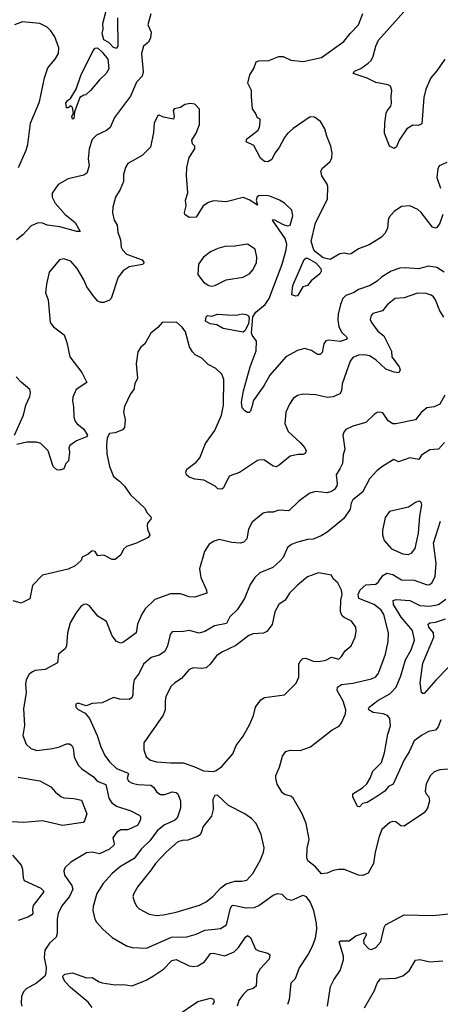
# Model space of a CAD drawing. Extents: x 1921360 to 2014538, y 768294 to 907744.
# Tile 383 of 412: x 2000905 to 2003858, y 863577 to 870492. Entities that reach past the tile are written whole.
import ezdxf

# ---------------------------------------------------------------- set-up
doc = ezdxf.new("R2010")
doc.units = 0

msp = doc.modelspace()

# ---------------------------------------------------------------- linework, layer by layer
at = {"layer": '0CON10XD'}
for points in [[(2001591.9, 870505), (2001594.4, 870305.6), (2001585, 870289.2), (2001565, 870297.8), (2001531, 870331), (2001495, 870351.1), (2001484.7, 870395), (2001491.8, 870425), (2001488.8, 870465), (2001514.6, 870564.6)], [(2001825, 870532.5), (2001804, 870455), (2001828.8, 870405), (2001824, 870365), (2001810, 870335), (2001775, 870306.2), (2001760, 870255), (2001772.5, 870125), (2001764.4, 870095), (2001725, 870053.8), (2001684.1, 869955.9), (2001572, 869805), (2001540.8, 869735), (2001513.8, 869715), (2001445, 869681.9), (2001415, 869651.2), (2001392.9, 869585), (2001386.9, 869515), (2001392.2, 869465), (2001375.7, 869415), (2001355, 869400), (2001245, 869375.6), (2001175, 869334.4), (2001132.7, 869275), (2001133.8, 869245), (2001153.8, 869203.8)], [(2003875.4, 869125), (2003855, 869063.8), (2003835, 869032.5), (2003825, 869027.5), (2003803.3, 869035), (2003725, 869138.6), (2003700.2, 869160.2), (2003645, 869185.7), (2003585, 869180.8), (2003535, 869145.8), (2003498.6, 869105), (2003491.9, 869085), (2003488.1, 869025), (2003469.8, 868990.2), (2003446, 868965), (2003359.8, 868910.2), (2003285, 868883.3), (2003232, 868848), (2003215, 868845.6), (2003185, 868852.9), (2003152.2, 868847.8), (2003085, 868807.5), (2003035, 868820), (2002981.3, 868861.4), (2002971.4, 868875), (2002952.5, 868935), (2002983.1, 869065), (2003034.1, 869165.9), (2003065.5, 869235), (2003068.3, 869321.7), (2003065, 869336.7), (2003026.7, 869395), (2003020.7, 869429.3), (2003030.5, 869449.5), (2003085, 869496.7), (2003097, 869523), (2003100, 869555), (2003090, 869605), (2003061.2, 869675), (2003048.8, 869725), (2003017.3, 869777.3), (2002975, 869806.7), (2002945, 869808.8), (2002825, 869728.1), (2002785, 869692.9), (2002763.5, 869665), (2002726.2, 869593.8), (2002695.5, 869555), (2002675, 869510), (2002646.6, 869493.4), (2002625, 869497.1), (2002595, 869520), (2002548.2, 869608.2), (2002496, 869635), (2002500, 869655), (2002578, 869715), (2002588, 869735), (2002593.8, 869775), (2002592.5, 869792.5), (2002573.9, 869803.9), (2002561.2, 869835), (2002540, 869865), (2002533.3, 869953.3), (2002533.8, 869995), (2002506.4, 870046.4), (2002521.2, 870105), (2002549.5, 870150.5), (2002565, 870196.2), (2002585, 870204), (2002654.3, 870205.7), (2002725, 870234.2), (2002755, 870234.2), (2002808.3, 870208.3), (2002895, 870199.4), (2003023.2, 870226.8), (2003181.3, 870338.7), (2003224.5, 870395.5), (2003284.2, 870455), (2003315.6, 870535)], [(2003890, 870215), (2003835, 870132.9), (2003792.5, 870085), (2003757.1, 870005), (2003742.7, 869945), (2003728.3, 869761.7), (2003705, 869750), (2003665, 869752.5), (2003623.6, 869726.4), (2003570, 869645), (2003550.9, 869599.1), (2003535, 869587.5), (2003502, 869605), (2003467.5, 869695), (2003468.8, 869765), (2003478.8, 869835), (2003485, 869852.5), (2003511.2, 869885), (2003515.9, 869904.1), (2003512.5, 869955), (2003517.5, 869995), (2003508, 870025), (2003492.5, 870035), (2003405, 870050.8), (2003345, 870081.8), (2003246.2, 870115), (2003255, 870130), (2003301.5, 870148.5), (2003352.4, 870187.6), (2003373.8, 870206.2), (2003388.1, 870235), (2003405, 870306.2), (2003425, 870348.1), (2003602, 870548)], [(2000896.4, 869455), (2000951.5, 869575), (2000961.8, 869615), (2000981.1, 869765), (2001043.3, 869915), (2001079.2, 870085), (2001102.5, 870155), (2001153.8, 870215), (2001178, 870255), (2001181.2, 870295), (2001152.7, 870372.7), (2001124, 870415), (2001098.9, 870438.9), (2001047.5, 870465), (2000925, 870477.1), (2000870, 870455)], [(2001275, 869792.5), (2001271.2, 869815), (2001283.3, 869835), (2001276.7, 869875), (2001265, 869887.5), (2001245, 869873.3), (2001233.3, 869873.3), (2001229.2, 869905), (2001240, 869925), (2001262, 869938), (2001302.2, 870005), (2001335, 870100), (2001421.8, 870275), (2001435, 870292.5), (2001451.2, 870295), (2001485.5, 870265), (2001525, 870215.8), (2001532.3, 870147.7), (2001513.3, 870115), (2001465, 870068.8), (2001402.5, 869995), (2001370, 869965), (2001355, 869962.5), (2001327.5, 869945), (2001290, 869845), (2001285, 869797.5), (2001275, 869792.5)], [(2003885, 868718.5), (2003835, 868752.9), (2003775, 868761.4), (2003705, 868742.5), (2003611.7, 868748.3), (2003575, 868746.9), (2003513.8, 868725), (2003446, 868685), (2003415, 868656.9), (2003365, 868626.5), (2003283, 868597), (2003253, 868577), (2003195, 868554), (2003175, 868533.8), (2003157, 868493), (2003140.8, 868425), (2003139.6, 868385), (2003146.2, 868335), (2003167.5, 868295), (2003200, 868265), (2003204.3, 868255), (2003197.1, 868245), (2003155, 868232.9), (2003075, 868242.2), (2003055, 868237.1), (2003041.1, 868215), (2003028.9, 868155), (2003015, 868140), (2002995, 868140), (2002955, 868168), (2002905, 868184), (2002855, 868169.4), (2002775, 868123.8), (2002660.9, 867995), (2002618.6, 867921.4), (2002545, 867816), (2002539.3, 867790.7), (2002526.4, 867743.6), (2002515.6, 867734.4), (2002505, 867734.2), (2002485, 867744), (2002466.7, 867765), (2002462.5, 867805), (2002476.7, 867885), (2002522.8, 868055), (2002566, 868166), (2002568.5, 868235), (2002536.9, 868276.9), (2002533.5, 868293.5), (2002542, 868405), (2002563.1, 868436.9), (2002628.3, 868491.7), (2002657.3, 868535), (2002748.8, 868775), (2002775.6, 868875.6), (2002780, 868915), (2002768.6, 868955), (2002680, 869085), (2002685, 869090), (2002695, 869087.1), (2002755.8, 869054.2), (2002786.7, 869043.3), (2002805, 869050), (2002822.5, 869115), (2002815.5, 869155.5), (2002765, 869204), (2002730, 869225), (2002662.4, 869252.4), (2002636.4, 869256.4), (2002585, 869255.6), (2002572.8, 869247.2), (2002566, 869225), (2002575, 869190), (2002517.2, 869227.2), (2002475, 869243.1), (2002355, 869212.9), (2002265, 869219.2), (2002230.9, 869209.1), (2002194.5, 869185.5), (2002145, 869104.4), (2002095, 869102.5), (2002063.9, 869123.9), (2002061.7, 869138.3), (2002074, 869185), (2002069.2, 869225), (2002086.1, 869276.1), (2002077.3, 869397.3), (2002079.2, 869455), (2002096, 869525), (2002134, 869585), (2002133.9, 869603.9), (2002119.3, 869619.3), (2002113.3, 869645), (2002144.5, 869695.5), (2002168, 869755), (2002167, 869863), (2002135, 869900), (2002105, 869902.5), (2002064.2, 869895.8), (2002033.9, 869876.1), (2001990, 869865), (2001982.5, 869855), (2001989.2, 869815), (2001985, 869793.3), (2001915, 869806.9), (2001885, 869822), (2001875, 869820), (2001850, 869765), (2001845, 869700), (2001822.7, 869597.3), (2001765, 869538), (2001665, 869481.2), (2001648.8, 869455), (2001634.2, 869405), (2001634, 869355), (2001611.3, 869298.7), (2001578, 869245), (2001558.8, 869175), (2001556.7, 869135), (2001568.8, 869085), (2001589.7, 869049.7), (2001595, 869000), (2001614.2, 868945), (2001618, 868895), (2001626.2, 868875), (2001654.5, 868844.5), (2001765.6, 868805.6), (2001780, 868785), (2001767, 868773), (2001675, 868755.6), (2001630.9, 868729.1), (2001596.5, 868683.5), (2001547.5, 868535), (2001535, 868522.5), (2001495, 868506.2), (2001475, 868506.2), (2001455, 868516.2), (2001425, 868548), (2001375.7, 868615), (2001355.8, 868665), (2001308.8, 868745), (2001265, 868796), (2001216.4, 868813.6), (2001185, 868806.2), (2001111.3, 868718.7), (2001092.9, 868635), (2001087.5, 868575), (2001106, 868525), (2001118.8, 868365), (2001143.3, 868335), (2001218.6, 868278.6), (2001236.7, 868225), (2001257.1, 868125), (2001342.5, 868015), (2001376.7, 867945), (2001301.2, 867895), (2001278.6, 867841.4), (2001275.7, 867815), (2001284.2, 867774.2), (2001284.4, 867705), (2001293.1, 867675), (2001306.4, 867656.4), (2001355.6, 867615.6), (2001380.8, 867575), (2001375, 867562.5), (2001304.5, 867535.5), (2001257.3, 867502.7), (2001250, 867485), (2001255.8, 867455), (2001247, 867393), (2001230, 867375), (2001215, 867338), (2001187.5, 867327.5), (2001165, 867330), (2001140, 867355), (2001105.8, 867465), (2001053.3, 867515), (2001024.1, 867524.1), (2000955, 867524), (2000885, 867508.8)], [(2003905, 869490), (2003850, 869465), (2003841.2, 869445), (2003833.1, 869385), (2003858.9, 869308.9)], [(2001153.8, 869203.8), (2001225, 869124.4), (2001295, 869067.5), (2001330, 869005), (2001305.7, 869004.3), (2001188.3, 869038.3), (2001098.5, 869048.5), (2001065, 869063.9), (2001035, 869064.7), (2000985, 869043.6), (2000927.8, 868982.2), (2000883.8, 868945)], [(2002255, 868620), (2002275, 868624.2), (2002355, 868664), (2002475, 868684.3), (2002520.4, 868709.6), (2002541.4, 868735), (2002566.9, 868785), (2002571.4, 868825), (2002559.5, 868879.5), (2002505, 868916.2), (2002415, 868902), (2002345, 868900), (2002296, 868886), (2002245, 868862.5), (2002195.8, 868824.2), (2002161.2, 868775), (2002155, 868702.5), (2002195, 868648.8), (2002234.2, 868624.2), (2002255, 868620)], [(2002845, 868550), (2002815, 868560), (2002822.2, 868625), (2002903.2, 868806.8), (2002913.1, 868816.9), (2002925, 868816.5), (2002983.9, 868785), (2003018.9, 868745), (2003021.4, 868725), (2003012.1, 868707.9), (2002951.3, 868658.7), (2002926.7, 868625), (2002893.3, 868615), (2002855, 868552.5), (2002845, 868550)], [(2003883.1, 868403.1), (2003855, 868448), (2003825.6, 868525), (2003810.8, 868545), (2003795, 868556.7), (2003758.1, 868568.1), (2003699.3, 868570.7), (2003605, 868539.2), (2003541.2, 868535), (2003487.8, 868492.2), (2003452.6, 868447.4), (2003385, 868428), (2003372, 868415), (2003365.9, 868385.9), (2003374.5, 868364.5), (2003420.9, 868305), (2003462.6, 868272.6), (2003490.7, 868215), (2003514.6, 868165), (2003516.9, 868125), (2003570.6, 868055), (2003576.9, 868033.1), (2003566.9, 868013.1), (2003535, 868015.6), (2003475, 868038.9), (2003405, 868103.8), (2003361.3, 868131.3), (2003325, 868139.3), (2003284.7, 868135.3), (2003245, 868118.6), (2003226.4, 868093.6), (2003169.4, 867935), (2003165.5, 867884.5), (2003152, 867865), (2003105, 867842.7), (2003065, 867837.7), (2002985, 867857.3), (2002895, 867862.2), (2002855, 867852.9), (2002825, 867832), (2002798.7, 867791.3), (2002774.2, 867735), (2002765.8, 867655), (2002789.7, 867599.7), (2002875, 867523.5), (2002908.2, 867485), (2002915.5, 867464.5), (2002909.2, 867445), (2002895, 867438.1), (2002861.2, 867438.8), (2002803.6, 867426.4), (2002726.9, 867363.1), (2002705, 867352.5), (2002685, 867355.6), (2002625, 867397.5), (2002595, 867402), (2002575, 867396), (2002447.4, 867312.6), (2002375, 867285.7), (2002336.7, 867203.3), (2002325, 867194), (2002297.3, 867197.3), (2002276.7, 867216.7), (2002197.7, 867257.7), (2002134.2, 867264.2), (2002095, 867278.8), (2002076.7, 867295), (2002071.2, 867315), (2002078.8, 867335), (2002145, 867384.2), (2002169.4, 867415), (2002210, 867515), (2002275, 867605.8), (2002322.7, 867715), (2002335.5, 867785), (2002337.5, 867965), (2002325, 868003.3), (2002281.5, 868041.5), (2002229.7, 868069.7), (2002184.1, 868114.1), (2002138.3, 868138.3), (2002118.7, 868158.7), (2002096.9, 868195), (2002069.3, 868299.3), (2002045, 868333.8), (2002007, 868367), (2001905, 868366.2), (2001875, 868331.2), (2001825, 868290), (2001784.1, 868215.9), (2001755, 868192.5), (2001735, 868160), (2001722.5, 868075), (2001731.4, 867975), (2001714.4, 867935), (2001706.7, 867895), (2001684.4, 867865), (2001640.6, 867775), (2001634.3, 867735), (2001645.7, 867685), (2001641.7, 867628.3), (2001627.4, 867612.6), (2001575, 867590.6), (2001535, 867585.4), (2001518.8, 867555), (2001513.8, 867505), (2001516.8, 867443.2), (2001536, 867355), (2001563.9, 867283.9), (2001605, 867250)], [(2002475, 868298.6), (2002333.8, 868323.8), (2002288.3, 868348.3), (2002243.3, 868355), (2002210, 868375), (2002214.3, 868405.7), (2002225, 868413.8), (2002255, 868410.8), (2002295, 868424.4), (2002365, 868418.5), (2002425, 868417.8), (2002466.4, 868426.4), (2002495, 868421.9), (2002511.9, 868411.9), (2002517.5, 868395), (2002510.6, 868355), (2002485, 868306.2), (2002475, 868298.6)], [(2000868.2, 867575), (2000932.2, 867715), (2000949.2, 867785), (2000975.7, 867845.7), (2000981.4, 867875), (2000977.5, 867895), (2000915, 867947.5), (2000881.2, 867985)], [(2003890.6, 867855), (2003855, 867790.8), (2003815, 867772.9), (2003764.6, 867765.4), (2003725, 867732.9), (2003685, 867681.9), (2003546.4, 867653.6), (2003525, 867654.4), (2003492.5, 867675), (2003455, 867732), (2003433.9, 867736.1), (2003415, 867733.3), (2003395, 867720), (2003335, 867664), (2003245, 867638), (2003196.1, 867613.9), (2003180, 867595), (2003173.3, 867575), (2003188, 867475), (2003175.8, 867435), (2003172.2, 867375), (2003152.1, 867337.9), (2003126.5, 867295), (2003135.4, 867235.4), (2003132.1, 867217.9), (2003115, 867193.3), (2003095, 867178.5), (2003065, 867168.1), (2002985, 867177.5), (2002942.8, 867167.2), (2002865, 867110.8), (2002795, 867043.1), (2002725, 867048.6), (2002685, 867034.2), (2002644.1, 867034.1), (2002615, 867026), (2002537, 866963), (2002510.8, 866915), (2002500, 866845), (2002477.9, 866822.1), (2002454.4, 866815.6), (2002395, 866820.5), (2002305, 866841.2), (2002270.5, 866829.5), (2002235, 866807.5), (2002202.7, 866757.3), (2002168, 866635), (2002176, 866575), (2002218, 866485), (2002220, 866465), (2002134.4, 866435.6), (2002095, 866438.9), (2002035, 866460), (2001965, 866460), (2001855, 866420.8), (2001786.6, 866353.4), (2001762.6, 866317.4), (2001733.2, 866246.8), (2001724, 866185), (2001635, 866120.8), (2001615, 866113.8), (2001585, 866126.2), (2001555, 866163.8), (2001515, 866266), (2001455, 866302), (2001395, 866375.8), (2001375, 866387.1), (2001355, 866384.2), (2001335, 866370), (2001300, 866325), (2001260, 866255), (2001241.8, 866185), (2001234, 866095), (2001225, 866073.3), (2001178.8, 866035), (2001170, 865975), (2001085, 865928.1), (2001015, 865921.1), (2000995, 865913.1), (2000972.5, 865895), (2000950.6, 865855)], [(2003886.8, 867523.2), (2003846.7, 867475), (2003785, 867472), (2003725.6, 867434.4), (2003707.5, 867402.5), (2003645, 867415.5), (2003565, 867388), (2003533, 867403), (2003453.7, 867356.3), (2003415, 867326), (2003361.7, 867268.3), (2003313.1, 867175), (2003245, 867120.6), (2003233.5, 867096.5), (2003225, 867053.8), (2003180.2, 866989.8), (2003154, 866966), (2003065, 866892.2), (2003022.9, 866867.1), (2002965, 866843.3), (2002925, 866841.5), (2002848.7, 866821.3), (2002812.6, 866807.4), (2002784.5, 866785.5), (2002754.4, 866715), (2002735, 866690.6), (2002682, 866645), (2002592.4, 866607.6), (2002555.7, 866575), (2002524.3, 866525), (2002483.1, 866426.9), (2002432.2, 866347.8), (2002380.9, 866299.1), (2002357.4, 866252.6), (2002274.2, 866235.8), (2002205, 866194.4), (2002165, 866184.4), (2002095, 866202), (2002055, 866194.2), (2001975, 866192), (2001961.4, 866175), (2001943.1, 866095), (2001924.6, 866055.4), (2001885, 866029.4), (2001828.1, 866011.9), (2001775.5, 865965), (2001745, 865902), (2001710, 865855), (2001700.9, 865815), (2001699.5, 865750.5), (2001691.7, 865728.3), (2001673, 865717), (2001609.5, 865720.5), (2001565, 865732), (2001485, 865693.8), (2001415, 865688.6), (2001373, 865673), (2001315, 865691.4), (2001300, 865685), (2001299.2, 865665), (2001315, 865647.5), (2001365, 865622.5), (2001395, 865583.3), (2001450, 865465), (2001475, 865386), (2001503.8, 865325), (2001535, 865278.9), (2001585, 865233.8), (2001662.9, 865202.9), (2001670, 865195), (2001660.5, 865165), (2001670, 865145), (2001695, 865130), (2001735, 865120), (2001826.7, 865115), (2001845, 865102), (2001867.4, 865067.4), (2001895, 865050.6), (2001925, 865050.5), (2001975, 865068.8), (2002005, 865065.7), (2002016.3, 865056.3), (2002034.3, 865005), (2002034.4, 864955), (2002010, 864885), (2001993.1, 864866.9), (2001921.7, 864838.3), (2001871.5, 864795), (2001818.2, 864725), (2001761.3, 864668.7), (2001709.9, 864600.1), (2001614.2, 864545), (2001555.3, 864494.7), (2001491.4, 864425), (2001447.9, 864355), (2001421.4, 864265), (2001418, 864235), (2001433.8, 864175), (2001445, 864153.3), (2001488.8, 864105), (2001555.7, 864045.7), (2001655, 863988), (2001695, 863975.7), (2001795, 863971.9), (2001972.3, 864047.7), (2002079.5, 864050.5), (2002145, 864070), (2002205, 864098.5), (2002275, 864104.4)], [(2001605, 867250), (2001640, 867215), (2001684.1, 867154.1), (2001782.5, 867065), (2001799.3, 867029.3), (2001827.7, 866997.7), (2001826.2, 866985), (2001802.5, 866955), (2001799.3, 866940.7), (2001802, 866915), (2001820, 866875), (2001806.7, 866855), (2001725, 866816.7), (2001655, 866792.5), (2001635, 866772.5), (2001615, 866733.3), (2001575, 866700), (2001555, 866702), (2001495, 866731.2), (2001455, 866726.7), (2001435, 866757.5), (2001415, 866762.5), (2001385, 866737.5), (2001345, 866716.7), (2001335.9, 866694.1), (2001293.9, 866656.1), (2001245, 866632.9), (2001065, 866591.2), (2000995, 866517.5), (2000976.1, 866423.9), (2000916.4, 866393.6), (2000860.3, 866410.3)], [(2003633, 866737), (2003655, 866744.3), (2003682.4, 866777.6), (2003705.5, 866885), (2003714.5, 867005), (2003729.2, 867085), (2003725, 867102.5), (2003710.7, 867110.7), (2003685, 867102), (2003635, 867068.6), (2003502.6, 867037.4), (2003470.6, 866995), (2003453.5, 866905), (2003453.3, 866875), (2003464.3, 866835), (2003515, 866776), (2003595, 866740.6), (2003633, 866737)], [(2003915, 865229.2), (2003855, 865224), (2003815, 865210), (2003788.8, 865185), (2003760, 865125), (2003752, 865075), (2003758.8, 865055), (2003778, 865035), (2003782.5, 865005), (2003767.5, 864955), (2003747.5, 864925), (2003605, 864828.1), (2003580.3, 864830.3), (2003545, 864858.8), (2003525, 864862), (2003503.3, 864855), (2003448, 864805), (2003429.2, 864755), (2003402.2, 864645), (2003389.4, 864565), (2003352.5, 864497.5), (2003315, 864482), (2003285, 864482.9), (2003185, 864524), (2003147, 864523), (2003105, 864515.7), (2003065, 864497.5), (2003025, 864494.2), (2002982.6, 864542.6), (2002928.8, 864585), (2002920.8, 864605), (2002922.7, 864672.7), (2002936.7, 864735), (2002916.4, 864846.4), (2002888, 864915), (2002826.2, 865025), (2002809.5, 865039.5), (2002765, 865050), (2002748.8, 865065), (2002713.4, 865123.4), (2002704, 865165), (2002704.2, 865185), (2002728.3, 865241.7), (2002750.5, 865319.5), (2002775, 865352.5), (2002805, 865361.2), (2002875, 865360), (2002947.5, 865385), (2003100, 865505), (2003148.6, 865531.4), (2003165, 865553.3), (2003193.4, 865616.6), (2003195.5, 865645), (2003175.4, 865705), (2003135, 865780), (2003136.7, 865805), (2003165, 865822.5), (2003245, 865832.9), (2003376.2, 865863.8), (2003405, 865877.1), (2003425, 865903.8), (2003473.8, 866035), (2003491.5, 866125), (2003494.5, 866185), (2003461.1, 866315), (2003442.1, 866345), (2003395, 866385.7), (2003287.4, 866427.4), (2003281.1, 866455), (2003295, 866487.9), (2003335, 866523.6), (2003405, 866528.5), (2003424.8, 866545.2), (2003455, 866589.1), (2003484, 866606), (2003524.3, 866595), (2003585, 866557.9), (2003675, 866554.7), (2003765, 866522.7), (2003784.5, 866525.5), (2003801.7, 866538.3), (2003823.3, 866585), (2003830, 866675), (2003810.8, 866815), (2003859.8, 866970.2)], [(2002265, 865212.5), (2002285, 865219.2), (2002323.7, 865246.3), (2002400.8, 865335), (2002425.7, 865395), (2002475, 865460), (2002520, 865545), (2002546.7, 865605), (2002561.4, 865665), (2002599.2, 865715), (2002625, 865730.6), (2002765, 865751.2), (2002847.3, 865832.7), (2002864, 865875), (2002866.2, 865965), (2002873.9, 865986.1), (2002893.6, 866006.4), (2002915, 866007.5), (2002965, 865986.2), (2003005, 865983.8), (2003055, 865994), (2003095, 866014), (2003145, 866000.8), (2003165, 866018.8), (2003190.3, 866059.7), (2003232, 866095), (2003260, 866155), (2003268, 866195), (2003266, 866225), (2003235, 866267.5), (2003183.8, 866293.8), (2003168, 866308), (2003158.5, 866335), (2003160.9, 866415), (2003169.2, 866455), (2003165.4, 866485.4), (2003138.1, 866538.1), (2003106.7, 866565), (2003095, 866590), (2003002.1, 866607.9), (2002925, 866579.2), (2002855, 866520.8), (2002800, 866465), (2002768.8, 866415), (2002725.8, 866385), (2002695.9, 866334.1), (2002677.5, 866245), (2002641.2, 866195), (2002616.8, 866183.2), (2002545, 866179.4), (2002515, 866167.1), (2002423.9, 866096.1), (2002325, 866049.4), (2002287.5, 866025), (2002243.1, 865965), (2002215, 865940.5), (2002185, 865936.5), (2002125, 865940.6), (2002095, 865928.6), (2002042.5, 865865), (2001995, 865835.6), (2001968.9, 865811.1), (2001932.1, 865737.9), (2001925.6, 865705.6), (2001926.5, 865645), (2001913, 865607), (2001775.9, 865414.1), (2001777.5, 865365), (2001792.9, 865315), (2001822.6, 865292.6), (2001865, 865280), (2001965, 865271.8), (2002052.5, 865272.5), (2002128.3, 865248.3), (2002195, 865217.5), (2002265, 865212.5)], [(2003861.9, 865575), (2003843.1, 865525), (2003825, 865501.4), (2003775, 865492.2), (2003726, 865465), (2003675, 865427.5), (2003640.9, 865349.1), (2003605.4, 865294.6), (2003526.6, 865123.4), (2003495, 865106.2), (2003468.8, 865075), (2003405, 865030.8), (2003345, 864994.3), (2003311.7, 864988.3), (2003290, 864965), (2003277, 864967), (2003243.8, 865035), (2003243.3, 865055), (2003312.2, 865097.8), (2003342.5, 865125), (2003366.7, 865165), (2003384.7, 865215.3), (2003444.6, 865275.4), (2003466.3, 865343.7), (2003489.7, 865475), (2003508.4, 865531.6), (2003504.4, 865585), (2003488.6, 865605), (2003456.2, 865616.2), (2003386.6, 865626.6), (2003357.1, 865645), (2003354.4, 865655), (2003360, 865665), (2003419.9, 865710.1), (2003505, 865757.9), (2003547.7, 865805), (2003581.6, 865885), (2003612.9, 865997.1), (2003653.4, 866066.6), (2003677.2, 866135), (2003662.7, 866202.7), (2003583.9, 866295), (2003530.9, 866385), (2003526.7, 866413.3), (2003548.9, 866421.1), (2003645, 866413.1), (2003715, 866377.2), (2003785, 866372.9), (2003845, 866385.3), (2003898.2, 866421.8)], [(2004004.6, 866035), (2003826.1, 865853.9), (2003745, 865760), (2003735, 865758.8), (2003726, 865766), (2003715.8, 865835), (2003735, 865972.5), (2003813.8, 866155), (2003811.2, 866185), (2003778.5, 866225), (2003773.8, 866246.2), (2003784.6, 866255.4), (2003825, 866261.1), (2003895.2, 866284.8)], [(2000950.6, 865855), (2000946.7, 865825), (2000951.5, 865765), (2000933.1, 865655), (2000940, 865535), (2000927.1, 865465), (2000950, 865405), (2000982.4, 865372.4), (2001025, 865358.6), (2001136.7, 865373.3), (2001185, 865385.4), (2001235, 865406.9), (2001255, 865405.5), (2001270.8, 865395), (2001280.5, 865375), (2001287.1, 865315), (2001315.5, 865255.5), (2001341.1, 865231.1), (2001424.3, 865175), (2001450, 865145), (2001510.8, 865120.8), (2001530.9, 865025), (2001548.9, 864995), (2001585, 864969.2), (2001686.2, 864935), (2001745, 864905.7), (2001754, 864895), (2001752.9, 864875), (2001734, 864836), (2001665, 864803.1), (2001615, 864803.1), (2001586.7, 864785), (2001558.1, 864745), (2001569.4, 864705), (2001566.9, 864695), (2001535, 864666.9), (2001465, 864633.5), (2001415, 864646.4), (2001375, 864640.6), (2001265, 864575.8), (2001222, 864535), (2001215.7, 864515), (2001220, 864485), (2001271.3, 864411.3), (2001277.5, 864385), (2001254.5, 864335), (2001200.6, 864269.4), (2001176.2, 864213.8), (2001169.1, 864175), (2001167.8, 864075), (2001160.9, 864049.1), (2001114.4, 864005.6), (2001083, 863957), (2001077.5, 863905), (2001091.2, 863835), (2001090, 863795), (2001081.2, 863775), (2001024.2, 863725), (2000950.6, 863685), (2000933.1, 863665), (2000919.1, 863630.9), (2000915.8, 863585.8), (2000920.8, 863565)], [(2000895, 865171.3), (2001046.4, 865146.4), (2001124.7, 865104.7), (2001156.9, 865066.9), (2001195, 865035.5), (2001215, 865027.1), (2001285, 865022.9), (2001339.8, 865009.8), (2001375.8, 864915), (2001360, 864865), (2001350, 864855), (2001205, 864832.9), (2001065, 864865.5), (2000935, 864852.7), (2000805, 864860.5)], [(2001865, 864200.5), (2001915, 864204.5), (2002005, 864223.3), (2002167, 864273), (2002215, 864296.9), (2002264.7, 864335.3), (2002316.7, 864395), (2002355, 864423.5), (2002415, 864442.5), (2002465, 864441.9), (2002500.3, 864449.7), (2002541.4, 864495), (2002593.6, 864586.4), (2002617.5, 864645), (2002620.6, 864675), (2002600.3, 864770.3), (2002565, 864846.2), (2002535, 864880), (2002485, 864914.2), (2002372.1, 864972.1), (2002295, 865046.2), (2002275, 865042.5), (2002262, 865015), (2002264.4, 864945), (2002252.4, 864897.6), (2002193.3, 864825), (2002181.8, 864788.2), (2002172.3, 864767.7), (2002153.9, 864756.1), (2002085, 864728.8), (2002045, 864727.9), (2002015, 864716.9), (2001935, 864647.8), (2001858.5, 864565), (2001829.4, 864520.6), (2001734.4, 864405), (2001705.6, 864355), (2001700.6, 864335), (2001710.6, 864295), (2001727.1, 864265), (2001745, 864247.5), (2001815, 864208.9), (2001865, 864200.5)], [(2000855.5, 864625.5), (2000915, 864553.8), (2000925.5, 864525.5), (2000930, 864465), (2000937, 864447), (2001053.3, 864393.3), (2001072.9, 864375), (2001073.1, 864365), (2001000.2, 864269.8), (2000994.6, 864244.6), (2000996.5, 864215), (2000990, 864205), (2000961.5, 864188.5), (2000895, 864166.5)], [(2002275, 864104.4), (2002315, 864110), (2002358.1, 864135), (2002385, 864252), (2002395, 864268.9), (2002405, 864273.6), (2002495, 864253.8), (2002553.7, 864256.3), (2002585, 864270), (2002685, 864344.3), (2002715, 864356), (2002745, 864351.2), (2002777.7, 864317.7), (2002815, 864308), (2002895, 864343.3), (2002915, 864333.8), (2002945.3, 864295.3), (2002968.5, 864235), (2002987.1, 864145), (2002989.2, 864105), (2002979.5, 864040.5), (2002961.7, 863988.3), (2002931.2, 863928.8), (2002866.4, 863833.6), (2002838.8, 863755), (2002808, 863725), (2002798.3, 863611.7), (2002786.7, 863575)], [(2003065.7, 863565), (2003087.9, 863702.1), (2003110.9, 863749.1), (2003156.3, 863813.7), (2003179.7, 863890.3), (2003178.9, 863915), (2003148.8, 864015), (2003158, 864022), (2003217.8, 864022.3), (2003265, 864057.9), (2003325, 864080), (2003335.8, 864075.8), (2003337.5, 864065), (2003318.8, 864025), (2003321.2, 864005), (2003355.9, 863965.9), (2003375, 863962.5), (2003406, 863975), (2003441.2, 864015), (2003464.2, 864115.8), (2003473.8, 864135), (2003605, 864206.2), (2003805, 864199.7), (2003945, 864214.1)], [(2001413.2, 863555), (2001385, 863592.3), (2001261.4, 863695), (2001223.8, 863735), (2001207.5, 863765), (2001207.5, 863775), (2001222.3, 863787.7), (2001275, 863797.5), (2001375, 863761.9), (2001415, 863765.8), (2001463.8, 863735), (2001485, 863728.9), (2001575, 863713.3), (2001635, 863716.9), (2001695, 863707.1), (2001793.8, 863746.2), (2001845, 863776.5), (2001915.3, 863824.7), (2001974.3, 863885), (2002005, 863891.1), (2002095, 863847.1), (2002125, 863843.1), (2002155, 863847.1), (2002202.5, 863875), (2002245, 863934.3), (2002265, 863936.4), (2002345, 863916.7), (2002410.8, 863945), (2002440.9, 863975), (2002490.9, 864049.1), (2002505, 864060.8), (2002525, 864046.2), (2002562, 863965), (2002585, 863951.9), (2002646.9, 863936.9), (2002661.2, 863925), (2002657.5, 863895), (2002594.1, 863825.9), (2002570, 863785), (2002565, 863703.8), (2002545, 863687.1), (2002503.6, 863676.4), (2002474.5, 863645.5), (2002445, 863603.3), (2002431.9, 863565)], [(2003327, 863553), (2003397.5, 863675), (2003414.3, 863725.7), (2003438.8, 863755), (2003545, 863761.4), (2003595, 863776), (2003639.1, 863810.9), (2003683.1, 863886.9), (2003715, 863890.6), (2003785, 863874.3), (2003875, 863883.3)], [(2002005, 863494.4), (2002155, 863597.8), (2002245, 863621.2), (2002265, 863612.5), (2002270, 863595), (2002259.2, 863575)]]:
    msp.add_lwpolyline(points, dxfattribs=at)

doc.saveas('drawing.dxf')
